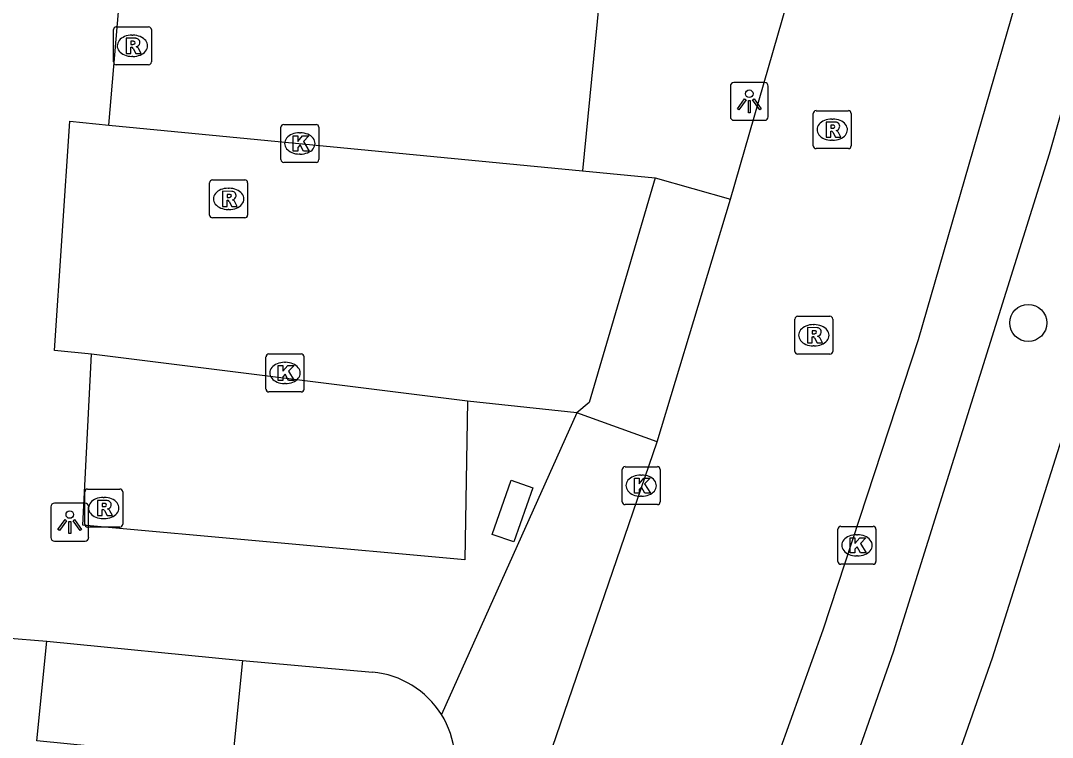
# Model space of a CAD drawing. Extents: x 163686 to 164493, y 382719 to 383870.
# Drawn here: x 164268.87 to 164296.05, y 383459.58 to 383478.47 of the extents above; entities that cross this region are included whole.
import ezdxf

# ---------------------------------------------------------------- set-up
doc = ezdxf.new("R2010")
doc.units = 0
for name, color, linetype in [('IMGEO_Boom', 7, 'Continuous'), ('IMGEO_Kolk', 7, 'Continuous'), ('IMGEO_Lichtpunt', 7, 'Continuous'), ('IMGEO_Pand', 7, 'Continuous'), ('IMGEO_Rijbaan_lokaal_open', 7, 'Continuous'), ('IMGEO_Rioolput', 7, 'Continuous'), ('IMGEO_Voetpad_open', 7, 'Continuous')]:
    doc.layers.add(name, color=color, linetype=linetype)

msp = doc.modelspace()

# ---------------------------------------------------------------- linework, layer by layer
at = {"layer": 'IMGEO_Boom'}
msp.add_circle((164295.41, 383470.504), 0.489, dxfattribs=at)
at = {"layer": 'IMGEO_Kolk'}
for p, q in [((164275.727, 383474.806), (164275.727, 383475.658)), ((164275.802, 383475.732), (164276.654, 383475.732)), ((164276.728, 383475.658), (164276.728, 383474.806)), ((164276.215, 383475.512), (164276.24, 383475.512)), ((164276.238, 383474.952), (164276.213, 383474.952)), ((164276.654, 383474.732), (164275.802, 383474.732)), ((164275.41, 383469.686), (164276.262, 383469.686)), ((164275.335, 383468.76), (164275.335, 383469.612)), ((164275.823, 383469.466), (164275.848, 383469.466)), ((164276.336, 383469.612), (164276.336, 383468.76)), ((164275.846, 383468.906), (164275.821, 383468.906)), ((164276.262, 383468.686), (164275.41, 383468.686)), ((164284.716, 383465.79), (164284.716, 383466.642)), ((164284.791, 383466.716), (164285.643, 383466.716)), ((164285.717, 383466.642), (164285.717, 383465.79)), ((164285.204, 383466.496), (164285.229, 383466.496)), ((164285.227, 383465.936), (164285.202, 383465.936)), ((164285.643, 383465.716), (164284.791, 383465.716)), ((164290.399, 383464.218), (164290.399, 383465.07)), ((164290.474, 383465.144), (164291.326, 383465.144)), ((164291.4, 383465.07), (164291.4, 383464.218)), ((164290.887, 383464.924), (164290.912, 383464.924)), ((164290.91, 383464.364), (164290.885, 383464.364)), ((164291.326, 383464.144), (164290.474, 383464.144))]:
    msp.add_line(p, q, dxfattribs=at)
for points in [[(164275.727, 383474.806), (164275.727, 383475.658)], [(164275.802, 383475.732), (164276.654, 383475.732)], [(164276.728, 383475.658), (164276.728, 383474.806)], [(164276.048, 383475.432), (164276.171, 383475.432), (164276.171, 383475.281), (164276.301, 383475.432), (164276.465, 383475.432), (164276.319, 383475.281), (164276.472, 383475.032), (164276.32, 383475.032), (164276.235, 383475.196), (164276.171, 383475.129), (164276.171, 383475.032), (164276.048, 383475.032), (164276.048, 383475.432)], [(164276.654, 383474.732), (164275.802, 383474.732)], [(164275.41, 383469.686), (164276.262, 383469.686)], [(164275.335, 383468.76), (164275.335, 383469.612)], [(164275.656, 383469.386), (164275.779, 383469.386), (164275.779, 383469.235), (164275.909, 383469.386), (164276.073, 383469.386), (164275.927, 383469.235), (164276.08, 383468.986), (164275.928, 383468.986), (164275.843, 383469.15), (164275.779, 383469.083), (164275.779, 383468.986), (164275.656, 383468.986), (164275.656, 383469.386)], [(164276.336, 383469.612), (164276.336, 383468.76)], [(164276.262, 383468.686), (164275.41, 383468.686)], [(164284.716, 383465.79), (164284.716, 383466.642)], [(164284.791, 383466.716), (164285.643, 383466.716)], [(164285.717, 383466.642), (164285.717, 383465.79)], [(164285.037, 383466.416), (164285.16, 383466.416), (164285.16, 383466.265), (164285.29, 383466.416), (164285.454, 383466.416), (164285.308, 383466.265), (164285.461, 383466.016), (164285.309, 383466.016), (164285.224, 383466.18), (164285.16, 383466.113), (164285.16, 383466.016), (164285.037, 383466.016), (164285.037, 383466.416)], [(164285.643, 383465.716), (164284.791, 383465.716)], [(164290.399, 383464.218), (164290.399, 383465.07)], [(164290.474, 383465.144), (164291.326, 383465.144)], [(164291.4, 383465.07), (164291.4, 383464.218)], [(164290.72, 383464.844), (164290.843, 383464.844), (164290.843, 383464.693), (164290.973, 383464.844), (164291.137, 383464.844), (164290.991, 383464.693), (164291.144, 383464.444), (164290.992, 383464.444), (164290.907, 383464.608), (164290.843, 383464.541), (164290.843, 383464.444), (164290.72, 383464.444), (164290.72, 383464.844)], [(164291.326, 383464.144), (164290.474, 383464.144)]]:
    msp.add_lwpolyline(points, dxfattribs=at)
for centre, start, end in [((164275.804, 383475.656), 91.552, 178.448), ((164275.804, 383475.656), 91.552, 178.448), ((164276.652, 383475.656), 1.552, 88.448), ((164276.652, 383475.656), 1.552, 88.448), ((164275.804, 383474.808), 181.552, 268.448), ((164275.804, 383474.808), 181.552, 268.448), ((164276.652, 383474.808), 271.552, 358.448), ((164276.652, 383474.808), 271.552, 358.448), ((164275.412, 383469.61), 91.552, 178.448), ((164275.412, 383469.61), 91.552, 178.448), ((164276.26, 383469.61), 1.552, 88.448), ((164276.26, 383469.61), 1.552, 88.448), ((164275.412, 383468.762), 181.552, 268.448), ((164275.412, 383468.762), 181.552, 268.448), ((164276.26, 383468.762), 271.552, 358.448), ((164276.26, 383468.762), 271.552, 358.448), ((164284.793, 383466.64), 91.552, 178.448), ((164284.793, 383466.64), 91.552, 178.448), ((164285.641, 383466.64), 1.552, 88.448), ((164285.641, 383466.64), 1.552, 88.448), ((164284.793, 383465.792), 181.552, 268.448), ((164284.793, 383465.792), 181.552, 268.448), ((164285.641, 383465.792), 271.552, 358.448), ((164285.641, 383465.792), 271.552, 358.448), ((164290.476, 383465.068), 91.552, 178.448), ((164290.476, 383465.068), 91.552, 178.448), ((164291.324, 383465.068), 1.552, 88.448), ((164291.324, 383465.068), 1.552, 88.448), ((164290.476, 383464.22), 181.552, 268.448), ((164290.476, 383464.22), 181.552, 268.448), ((164291.324, 383464.22), 271.552, 358.448), ((164291.324, 383464.22), 271.552, 358.448)]:
    msp.add_arc(centre, 0.0765, start, end, dxfattribs=at)
for centre, major_axis, ratio, start_param, end_param in [((164276.214, 383475.232), (-0.387, 0.002), 0.722429, 4.712389, 7.853982), ((164276.239, 383475.232), (-0.39, 0.002), 0.717154, 1.570796, 4.712389), ((164275.822, 383469.186), (-0.387, 0.002), 0.722429, 4.712389, 7.853982), ((164275.847, 383469.186), (-0.39, 0.002), 0.717154, 1.570796, 4.712389), ((164285.203, 383466.216), (-0.387, 0.002), 0.722429, 4.712389, 7.853982), ((164285.228, 383466.216), (-0.39, 0.002), 0.717154, 1.570796, 4.712389), ((164290.886, 383464.644), (-0.387, 0.002), 0.722429, 4.712389, 7.853982), ((164290.911, 383464.644), (-0.39, 0.002), 0.717154, 1.570796, 4.712389)]:
    msp.add_ellipse(centre, major_axis=major_axis, ratio=ratio, start_param=start_param, end_param=end_param, dxfattribs=at)
at = {"layer": 'IMGEO_Lichtpunt'}
for p, q in [((164287.565, 383476.744), (164287.565, 383475.937)), ((164287.565, 383476.744), (164287.565, 383475.937)), ((164288.467, 383476.839), (164287.659, 383476.839)), ((164288.467, 383476.839), (164287.659, 383476.839)), ((164288.561, 383475.937), (164288.561, 383476.744)), ((164288.561, 383475.937), (164288.561, 383476.744)), ((164287.659, 383475.843), (164288.467, 383475.843)), ((164287.659, 383475.843), (164288.467, 383475.843)), ((164269.669, 383465.657), (164269.669, 383464.85)), ((164269.669, 383465.657), (164269.669, 383464.85)), ((164270.571, 383465.752), (164269.763, 383465.752)), ((164270.571, 383465.752), (164269.763, 383465.752)), ((164270.665, 383464.85), (164270.665, 383465.657)), ((164270.665, 383464.85), (164270.665, 383465.657)), ((164269.763, 383464.756), (164270.571, 383464.756)), ((164269.763, 383464.756), (164270.571, 383464.756))]:
    msp.add_line(p, q, dxfattribs=at)
for points in [[(164287.939, 383476.408), (164287.978, 383476.38), (164287.79, 383476.118), (164287.752, 383476.145), (164287.939, 383476.408)], [(164288.041, 383476.36), (164288.088, 383476.36), (164288.088, 383476.038), (164288.041, 383476.038), (164288.041, 383476.36)], [(164288.151, 383476.38), (164288.189, 383476.407), (164288.376, 383476.145), (164288.337, 383476.117), (164288.151, 383476.38)], [(164270.043, 383465.321), (164270.082, 383465.293), (164269.894, 383465.031), (164269.856, 383465.058), (164270.043, 383465.321)], [(164270.255, 383465.293), (164270.293, 383465.32), (164270.48, 383465.058), (164270.441, 383465.03), (164270.255, 383465.293)], [(164270.145, 383465.273), (164270.192, 383465.273), (164270.192, 383464.951), (164270.145, 383464.951), (164270.145, 383465.273)]]:
    msp.add_lwpolyline(points, dxfattribs=at)
for centre in [(164288.064, 383476.542), (164270.168, 383465.455)]:
    msp.add_circle(centre, 0.0994, dxfattribs=at)
for centre, start, end in [((164287.659, 383476.744), 90, 180), ((164287.659, 383476.744), 90, 180), ((164288.467, 383476.744), 0, 90), ((164288.467, 383476.744), 0, 90), ((164287.659, 383475.937), 180, 270), ((164287.659, 383475.937), 180, 270), ((164288.467, 383475.937), 270, 0), ((164288.467, 383475.937), 270, 360), ((164269.763, 383465.657), 90, 180), ((164269.763, 383465.657), 90, 180), ((164270.571, 383465.657), 0, 90), ((164270.571, 383465.657), 0, 90), ((164269.763, 383464.85), 180, 270), ((164269.763, 383464.85), 180, 270), ((164270.571, 383464.85), 270, 0), ((164270.571, 383464.85), 270, 360)]:
    msp.add_arc(centre, 0.0946, start, end, dxfattribs=at)
at = {"layer": 'IMGEO_Pand'}
for points in [[(164274.714, 383461.609), (164274.453, 383458.98), (164269.3, 383459.492), (164269.562, 383462.121)], [(164269.562, 383462.121), (164274.714, 383461.609)]]:
    msp.add_lwpolyline(points, dxfattribs=at)
at = {"layer": 'IMGEO_Rijbaan_lokaal_open'}
for points in [[(164301.373, 383502.691), (164296.512, 383483.93), (164292.509, 383470.06), (164289.997, 383462.405), (164285.942, 383451.098)], [(164287.57, 383473.765), (164291.06, 383485.887), (164294.549, 383499.188)], [(164270.738, 383469.683), (164269.767, 383469.778), (164270.168, 383475.816), (164271.195, 383475.717)], [(164271.195, 383475.717), (164283.668, 383474.513)], [(164285.584, 383474.328), (164283.844, 383468.406), (164283.519, 383468.138)], [(164283.668, 383474.513), (164285.584, 383474.328)], [(164285.635, 383467.367), (164287.57, 383473.765)], [(164280.642, 383468.439), (164270.738, 383469.683)], [(164283.519, 383468.138), (164280.642, 383468.439)], [(164282.883, 383459.323), (164285.635, 383467.367)]]:
    msp.add_lwpolyline(points, dxfattribs=at)
at = {"layer": 'IMGEO_Rioolput'}
for p, q in [((164271.317, 383477.379), (164271.317, 383478.231)), ((164271.392, 383478.305), (164272.244, 383478.305)), ((164271.805, 383478.085), (164271.83, 383478.085)), ((164272.318, 383478.231), (164272.318, 383477.379)), ((164271.828, 383477.525), (164271.803, 383477.525)), ((164272.244, 383477.305), (164271.392, 383477.305)), ((164289.747, 383475.17), (164289.747, 383476.022)), ((164289.822, 383476.096), (164290.674, 383476.096)), ((164290.235, 383475.876), (164290.26, 383475.876)), ((164290.748, 383476.022), (164290.748, 383475.17)), ((164290.674, 383475.096), (164289.822, 383475.096)), ((164290.258, 383475.316), (164290.233, 383475.316)), ((164273.925, 383474.272), (164274.777, 383474.272)), ((164273.85, 383473.346), (164273.85, 383474.198)), ((164274.338, 383474.052), (164274.363, 383474.052)), ((164274.851, 383474.198), (164274.851, 383473.346)), ((164274.361, 383473.492), (164274.336, 383473.492)), ((164274.777, 383473.272), (164273.925, 383473.272)), ((164289.262, 383469.753), (164289.262, 383470.605)), ((164289.337, 383470.679), (164290.189, 383470.679)), ((164289.75, 383470.459), (164289.775, 383470.459)), ((164290.263, 383470.605), (164290.263, 383469.753)), ((164289.773, 383469.899), (164289.748, 383469.899)), ((164290.189, 383469.679), (164289.337, 383469.679)), ((164270.637, 383466.126), (164271.489, 383466.126)), ((164270.562, 383465.2), (164270.562, 383466.052)), ((164271.05, 383465.906), (164271.075, 383465.906)), ((164271.563, 383466.052), (164271.563, 383465.2)), ((164271.073, 383465.346), (164271.048, 383465.346)), ((164271.489, 383465.126), (164270.637, 383465.126))]:
    msp.add_line(p, q, dxfattribs=at)
for points in [[(164271.317, 383477.379), (164271.317, 383478.231)], [(164271.392, 383478.305), (164272.244, 383478.305)], [(164272.318, 383478.231), (164272.318, 383477.379)], [(164271.906, 383478.003), (164271.654, 383478.005), (164271.654, 383477.605)], [(164271.832, 383477.924), (164271.778, 383477.924), (164271.778, 383477.843)], [(164271.778, 383477.843), (164271.83, 383477.843)], [(164271.654, 383477.605), (164271.778, 383477.605), (164271.778, 383477.767), (164271.789, 383477.767)], [(164271.836, 383477.738), (164271.907, 383477.605), (164272.047, 383477.605), (164271.982, 383477.731)], [(164272.244, 383477.305), (164271.392, 383477.305)], [(164289.747, 383475.17), (164289.747, 383476.022)], [(164289.822, 383476.096), (164290.674, 383476.096)], [(164290.748, 383476.022), (164290.748, 383475.17)], [(164290.336, 383475.794), (164290.084, 383475.796), (164290.084, 383475.396)], [(164290.262, 383475.715), (164290.208, 383475.715), (164290.208, 383475.634)], [(164290.208, 383475.634), (164290.26, 383475.634)], [(164290.084, 383475.396), (164290.208, 383475.396), (164290.208, 383475.558), (164290.219, 383475.558)], [(164290.266, 383475.529), (164290.337, 383475.396), (164290.477, 383475.396), (164290.412, 383475.522)], [(164290.674, 383475.096), (164289.822, 383475.096)], [(164273.925, 383474.272), (164274.777, 383474.272)], [(164273.85, 383473.346), (164273.85, 383474.198)], [(164274.439, 383473.97), (164274.187, 383473.972), (164274.187, 383473.572)], [(164274.851, 383474.198), (164274.851, 383473.346)], [(164274.187, 383473.572), (164274.311, 383473.572), (164274.311, 383473.734), (164274.322, 383473.734)], [(164274.365, 383473.891), (164274.311, 383473.891), (164274.311, 383473.81)], [(164274.311, 383473.81), (164274.363, 383473.81)], [(164274.369, 383473.705), (164274.44, 383473.572), (164274.58, 383473.572), (164274.515, 383473.698)], [(164274.777, 383473.272), (164273.925, 383473.272)], [(164289.262, 383469.753), (164289.262, 383470.605)], [(164289.337, 383470.679), (164290.189, 383470.679)], [(164290.263, 383470.605), (164290.263, 383469.753)], [(164289.851, 383470.377), (164289.599, 383470.379), (164289.599, 383469.979)], [(164289.777, 383470.298), (164289.723, 383470.298), (164289.723, 383470.217)], [(164289.723, 383470.217), (164289.775, 383470.217)], [(164289.599, 383469.979), (164289.723, 383469.979), (164289.723, 383470.141), (164289.734, 383470.141)], [(164289.781, 383470.112), (164289.852, 383469.979), (164289.992, 383469.979), (164289.927, 383470.105)], [(164290.189, 383469.679), (164289.337, 383469.679)], [(164270.637, 383466.126), (164271.489, 383466.126)], [(164270.562, 383465.2), (164270.562, 383466.052)], [(164271.151, 383465.824), (164270.899, 383465.826), (164270.899, 383465.426)], [(164271.563, 383466.052), (164271.563, 383465.2)], [(164270.899, 383465.426), (164271.023, 383465.426), (164271.023, 383465.588), (164271.034, 383465.588)], [(164271.077, 383465.745), (164271.023, 383465.745), (164271.023, 383465.664)], [(164271.023, 383465.664), (164271.075, 383465.664)], [(164271.081, 383465.559), (164271.152, 383465.426), (164271.292, 383465.426), (164271.227, 383465.552)], [(164271.489, 383465.126), (164270.637, 383465.126)]]:
    msp.add_lwpolyline(points, dxfattribs=at)
for centre, radius, start, end in [((164271.394, 383478.229), 0.0765, 91.552, 178.448), ((164271.394, 383478.229), 0.0765, 91.552, 178.448), ((164272.242, 383478.229), 0.0765, 1.552, 88.448), ((164272.242, 383478.229), 0.0765, 1.552, 88.448), ((164271.814, 383478.032), 0.19, 274.7715, 282.9687), ((164271.838, 383477.828), 0.0964, 77.0061, 93.1865), ((164271.852, 383477.885), 0.0378, 276.6634, 79.6772), ((164271.905, 383477.893), 0.109, 350.3612, 89.416), ((164271.903, 383477.893), 0.112, 277.5842, 350.9817), ((164271.887, 383477.678), 0.108, 29.5134, 73.7905), ((164271.788, 383477.714), 0.0533, 26.0293, 88.6989), ((164271.394, 383477.381), 0.0765, 181.552, 268.448), ((164271.394, 383477.381), 0.0765, 181.552, 268.448), ((164272.242, 383477.381), 0.0765, 271.552, 358.448), ((164272.242, 383477.381), 0.0765, 271.552, 358.448), ((164289.824, 383476.02), 0.0765, 91.552, 178.448), ((164289.824, 383476.02), 0.0765, 91.552, 178.448), ((164290.672, 383476.02), 0.0765, 1.552, 88.448), ((164290.672, 383476.02), 0.0765, 1.552, 88.448), ((164290.244, 383475.823), 0.19, 274.7715, 282.9687), ((164290.268, 383475.619), 0.0964, 77.0061, 93.1865), ((164290.282, 383475.676), 0.0378, 276.6634, 79.6772), ((164290.335, 383475.684), 0.109, 350.3612, 89.416), ((164290.333, 383475.684), 0.112, 277.5842, 350.9817), ((164290.218, 383475.505), 0.0533, 26.0293, 88.6989), ((164290.317, 383475.469), 0.108, 29.5134, 73.7905), ((164289.824, 383475.172), 0.0765, 181.552, 268.448), ((164289.824, 383475.172), 0.0765, 181.552, 268.448), ((164290.672, 383475.172), 0.0765, 271.552, 358.448), ((164290.672, 383475.172), 0.0765, 271.552, 358.448), ((164273.927, 383474.196), 0.0765, 91.552, 178.448), ((164273.927, 383474.196), 0.0765, 91.552, 178.448), ((164274.775, 383474.196), 0.0765, 1.552, 88.448), ((164274.775, 383474.196), 0.0765, 1.552, 88.448), ((164274.321, 383473.681), 0.0533, 26.0293, 88.6989), ((164274.347, 383473.999), 0.19, 274.7715, 282.9687), ((164274.371, 383473.795), 0.0964, 77.0061, 93.1865), ((164274.385, 383473.852), 0.0378, 276.6634, 79.6772), ((164274.438, 383473.86), 0.109, 350.3612, 89.416), ((164274.436, 383473.86), 0.112, 277.5842, 350.9817), ((164274.42, 383473.645), 0.108, 29.5134, 73.7905), ((164273.927, 383473.348), 0.0765, 181.552, 268.448), ((164273.927, 383473.348), 0.0765, 181.552, 268.448), ((164274.775, 383473.348), 0.0765, 271.552, 358.448), ((164274.775, 383473.348), 0.0765, 271.552, 358.448), ((164289.339, 383470.603), 0.0765, 91.552, 178.448), ((164289.339, 383470.603), 0.0765, 91.552, 178.448), ((164290.187, 383470.603), 0.0765, 1.552, 88.448), ((164290.187, 383470.603), 0.0765, 1.552, 88.448), ((164289.759, 383470.406), 0.19, 274.7715, 282.9687), ((164289.783, 383470.202), 0.0964, 77.0061, 93.1865), ((164289.797, 383470.259), 0.0378, 276.6634, 79.6772), ((164289.85, 383470.267), 0.109, 350.3612, 89.416), ((164289.848, 383470.267), 0.112, 277.5842, 350.9817), ((164289.733, 383470.088), 0.0533, 26.0293, 88.6989), ((164289.832, 383470.052), 0.108, 29.5134, 73.7905), ((164289.339, 383469.755), 0.0765, 181.552, 268.448), ((164289.339, 383469.755), 0.0765, 181.552, 268.448), ((164290.187, 383469.755), 0.0765, 271.552, 358.448), ((164290.187, 383469.755), 0.0765, 271.552, 358.448), ((164270.639, 383466.05), 0.0765, 91.552, 178.448), ((164270.639, 383466.05), 0.0765, 91.552, 178.448), ((164271.487, 383466.05), 0.0765, 1.552, 88.448), ((164271.487, 383466.05), 0.0765, 1.552, 88.448), ((164271.15, 383465.714), 0.109, 350.3612, 89.416), ((164271.033, 383465.535), 0.0533, 26.0293, 88.6989), ((164271.059, 383465.853), 0.19, 274.7715, 282.9687), ((164271.083, 383465.649), 0.0964, 77.0061, 93.1865), ((164271.097, 383465.706), 0.0378, 276.6634, 79.6772), ((164271.148, 383465.714), 0.112, 277.5842, 350.9817), ((164271.132, 383465.499), 0.108, 29.5134, 73.7905), ((164270.639, 383465.202), 0.0765, 181.552, 268.448), ((164270.639, 383465.202), 0.0765, 181.552, 268.448), ((164271.487, 383465.202), 0.0765, 271.552, 358.448), ((164271.487, 383465.202), 0.0765, 271.552, 358.448)]:
    msp.add_arc(centre, radius, start, end, dxfattribs=at)
for centre, major_axis, ratio, start_param, end_param in [((164271.804, 383477.805), (-0.387, 0.002), 0.722429, 4.712389, 7.853982), ((164271.829, 383477.805), (-0.39, 0.002), 0.717154, 1.570796, 4.712389), ((164290.234, 383475.596), (-0.387, 0.002), 0.722429, 4.712389, 7.853982), ((164290.259, 383475.596), (-0.39, 0.002), 0.717154, 1.570796, 4.712389), ((164274.337, 383473.772), (-0.387, 0.002), 0.722429, 4.712389, 7.853982), ((164274.362, 383473.772), (-0.39, 0.002), 0.717154, 1.570796, 4.712389), ((164289.749, 383470.179), (-0.387, 0.002), 0.722429, 4.712389, 7.853982), ((164289.774, 383470.179), (-0.39, 0.002), 0.717154, 1.570796, 4.712389), ((164271.049, 383465.626), (-0.387, 0.002), 0.722429, 4.712389, 7.853982), ((164271.074, 383465.626), (-0.39, 0.002), 0.717154, 1.570796, 4.712389)]:
    msp.add_ellipse(centre, major_axis=major_axis, ratio=ratio, start_param=start_param, end_param=end_param, dxfattribs=at)
at = {"layer": 'IMGEO_Voetpad_open'}
for points in [[(164302.468, 383499.123), (164298.4, 383483.543), (164295.964, 383474.95), (164291.856, 383461.828), (164288.922, 383453.465)], [(164271.195, 383475.717), (164271.579, 383480.256)], [(164284.099, 383478.897), (164283.668, 383474.513)], [(164285.584, 383474.328), (164287.57, 383473.765)], [(164298.114, 383473.214), (164294.464, 383461.667), (164291.264, 383452.565)], [(164280.642, 383468.439), (164280.568, 383464.261), (164270.513, 383465.177), (164270.738, 383469.683)], [(164283.519, 383468.138), (164279.954, 383460.188)], [(164285.635, 383467.367), (164283.519, 383468.138)], [(164281.792, 383466.361), (164282.363, 383466.158), (164281.863, 383464.733), (164281.296, 383464.929), (164281.792, 383466.361)], [(164267.391, 383462.295), (164269.562, 383462.121)], [(164274.714, 383461.609), (164278.142, 383461.303)]]:
    msp.add_lwpolyline(points, dxfattribs=at)
for centre, radius, start, end in [((164277.919, 383458.91), 2.403, 32.122, 84.6665), ((164277.917, 383458.908), 2.406, 339.6734, 32.1444)]:
    msp.add_arc(centre, radius, start, end, dxfattribs=at)

doc.saveas('drawing.dxf')
